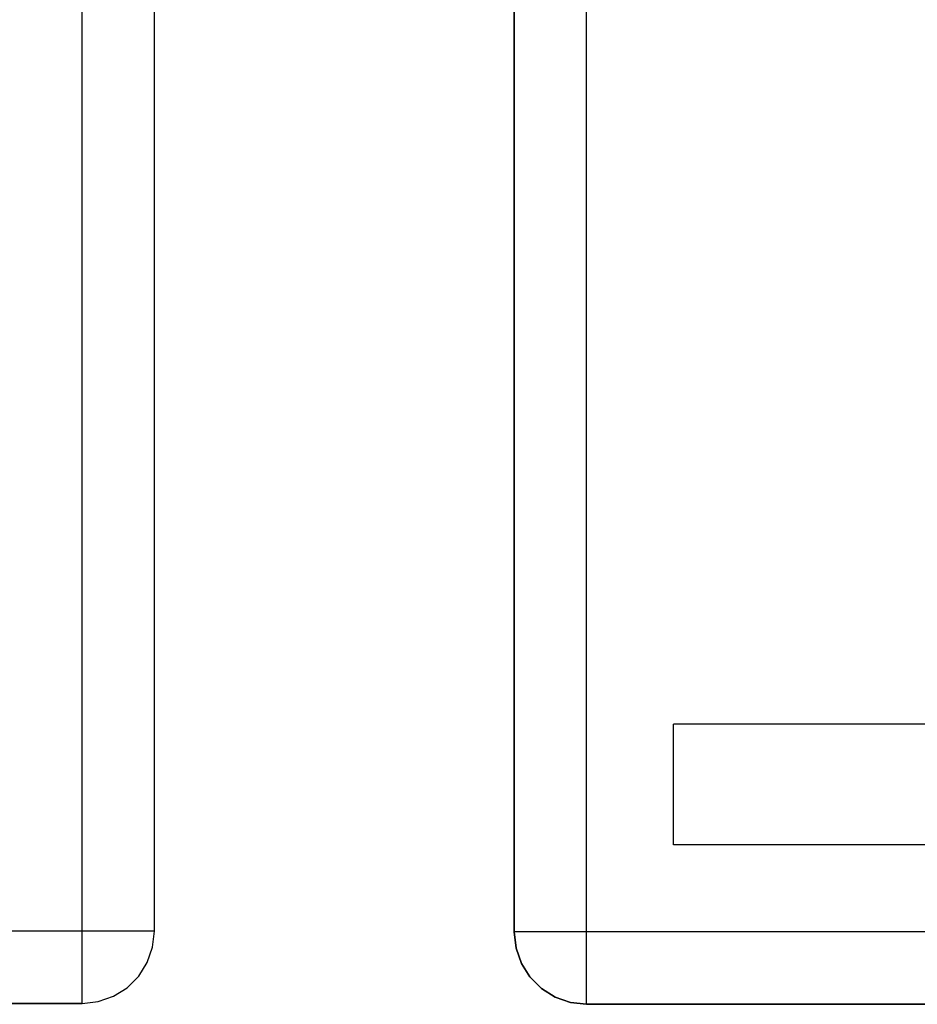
# Model space of a CAD drawing. Header units: inches. Extents: x 0 to 474, y -297 to 0.
# Tile 293 of 303: x 271.84 to 276.81, y -145.88 to -140.44. Entities that reach past the tile are written whole.
import ezdxf

# ---------------------------------------------------------------- set-up
doc = ezdxf.new("R2010")
doc.units = ezdxf.units.IN
doc.header["$MEASUREMENT"] = 0

msp = doc.modelspace()

# ---------------------------------------------------------------- linework, layer by layer
at = {"color": 7, "true_color": 0xffffff}
for p, q in [((272.1898, -145.4798), (272.1898, -131.7798)), ((272.5898, -145.4798), (272.5898, -131.7798)), ((272.5898, -145.4798), (272.5898, -131.7798)), ((274.5798, -131.7848), (274.5798, -145.4848)), ((274.5798, -145.4848), (274.5798, -131.7848)), ((274.9798, -145.4848), (274.9798, -131.7848)), ((280.8988, -144.3368), (275.4608, -144.3368)), ((275.4608, -145.0038), (275.4608, -144.3368)), ((280.8988, -145.0038), (275.4608, -145.0038)), ((272.1898, -145.4798), (265.7898, -145.4798)), ((272.1898, -145.5688), (272.1898, -145.4798)), ((272.2788, -145.4798), (272.1898, -145.4798)), ((272.3638, -145.4798), (272.2788, -145.4798)), ((272.4388, -145.4798), (272.3638, -145.4798)), ((272.5028, -145.4798), (272.4388, -145.4798)), ((272.5498, -145.4798), (272.5028, -145.4798)), ((272.5798, -145.4798), (272.5498, -145.4798)), ((272.5798, -145.5688), (272.5898, -145.4798)), ((272.5798, -145.5688), (272.5898, -145.4798)), ((272.5898, -145.4798), (272.5798, -145.4798)), ((274.5798, -145.4848), (274.5898, -145.5738)), ((274.5898, -145.5738), (274.5798, -145.4848)), ((274.5898, -145.4848), (274.5798, -145.4848)), ((274.6198, -145.4848), (274.5898, -145.4848)), ((274.6668, -145.4848), (274.6198, -145.4848)), ((274.7308, -145.4848), (274.6668, -145.4848)), ((274.8058, -145.4848), (274.7308, -145.4848)), ((274.8908, -145.4848), (274.8058, -145.4848)), ((274.9798, -145.4848), (274.8908, -145.4848)), ((274.9798, -145.5738), (274.9798, -145.4848)), ((281.3798, -145.4848), (274.9798, -145.4848)), ((272.1898, -145.6538), (272.1898, -145.5688)), ((272.5498, -145.6538), (272.5798, -145.5688)), ((272.5498, -145.6538), (272.5798, -145.5688)), ((274.5898, -145.5738), (274.6198, -145.6588)), ((274.6198, -145.6588), (274.5898, -145.5738)), ((274.9798, -145.6588), (274.9798, -145.5738)), ((272.1898, -145.7288), (272.1898, -145.6538)), ((272.5028, -145.7288), (272.5498, -145.6538)), ((272.5028, -145.7288), (272.5498, -145.6538)), ((274.6198, -145.6588), (274.6668, -145.7338)), ((274.6668, -145.7338), (274.6198, -145.6588)), ((274.9798, -145.7338), (274.9798, -145.6588)), ((272.1898, -145.7928), (272.1898, -145.7288)), ((272.4388, -145.7928), (272.5028, -145.7288)), ((272.4388, -145.7928), (272.5028, -145.7288)), ((274.6668, -145.7338), (274.7308, -145.7978)), ((274.7308, -145.7978), (274.6668, -145.7338)), ((274.9798, -145.7978), (274.9798, -145.7338)), ((272.1898, -145.8398), (272.1898, -145.7928)), ((272.1898, -145.8698), (272.1898, -145.8398)), ((272.2788, -145.8698), (272.3638, -145.8398)), ((272.2788, -145.8698), (272.3638, -145.8398)), ((272.3638, -145.8398), (272.4388, -145.7928)), ((272.3638, -145.8398), (272.4388, -145.7928)), ((274.7308, -145.7978), (274.8058, -145.8448)), ((274.8058, -145.8448), (274.7308, -145.7978)), ((274.9798, -145.8448), (274.9798, -145.7978)), ((265.7898, -145.8798), (272.1898, -145.8798)), ((272.1898, -145.8798), (265.7898, -145.8798)), ((272.1898, -145.8798), (272.2788, -145.8698)), ((272.1898, -145.8798), (272.2788, -145.8698)), ((272.1898, -145.8798), (272.1898, -145.8698)), ((274.8058, -145.8448), (274.8908, -145.8748)), ((274.8908, -145.8748), (274.8058, -145.8448)), ((274.8908, -145.8748), (274.9798, -145.8848)), ((274.9798, -145.8848), (274.8908, -145.8748)), ((274.9798, -145.8748), (274.9798, -145.8448)), ((274.9798, -145.8848), (274.9798, -145.8748)), ((274.9798, -145.8848), (281.3798, -145.8848)), ((281.3798, -145.8848), (274.9798, -145.8848))]:
    msp.add_line(p, q, dxfattribs=at)
at = {"color": 18, "true_color": 0x000000}
for p, q in [((272.1898, -145.4798), (272.1898, -131.7798)), ((272.5898, -145.4798), (272.5898, -131.7798)), ((272.5898, -145.4798), (272.5898, -131.7798)), ((274.5798, -131.7848), (274.5798, -145.4848)), ((274.5798, -145.4848), (274.5798, -131.7848)), ((274.9798, -145.4848), (274.9798, -131.7848)), ((280.8988, -144.3368), (275.4608, -144.3368)), ((275.4608, -145.0038), (275.4608, -144.3368)), ((280.8988, -145.0038), (275.4608, -145.0038)), ((272.1898, -145.4798), (265.7898, -145.4798)), ((272.1898, -145.5688), (272.1898, -145.4798)), ((272.2788, -145.4798), (272.1898, -145.4798)), ((272.3638, -145.4798), (272.2788, -145.4798)), ((272.4388, -145.4798), (272.3638, -145.4798)), ((272.5028, -145.4798), (272.4388, -145.4798)), ((272.5498, -145.4798), (272.5028, -145.4798)), ((272.5798, -145.4798), (272.5498, -145.4798)), ((272.5798, -145.5688), (272.5898, -145.4798)), ((272.5798, -145.5688), (272.5898, -145.4798)), ((272.5898, -145.4798), (272.5798, -145.4798)), ((274.5798, -145.4848), (274.5898, -145.5738)), ((274.5898, -145.5738), (274.5798, -145.4848)), ((274.5898, -145.4848), (274.5798, -145.4848)), ((274.6198, -145.4848), (274.5898, -145.4848)), ((274.6668, -145.4848), (274.6198, -145.4848)), ((274.7308, -145.4848), (274.6668, -145.4848)), ((274.8058, -145.4848), (274.7308, -145.4848)), ((274.8908, -145.4848), (274.8058, -145.4848)), ((274.9798, -145.4848), (274.8908, -145.4848)), ((274.9798, -145.5738), (274.9798, -145.4848)), ((281.3798, -145.4848), (274.9798, -145.4848)), ((272.1898, -145.6538), (272.1898, -145.5688)), ((272.5498, -145.6538), (272.5798, -145.5688)), ((272.5498, -145.6538), (272.5798, -145.5688)), ((274.5898, -145.5738), (274.6198, -145.6588)), ((274.6198, -145.6588), (274.5898, -145.5738)), ((274.9798, -145.6588), (274.9798, -145.5738)), ((272.1898, -145.7288), (272.1898, -145.6538)), ((272.5028, -145.7288), (272.5498, -145.6538)), ((272.5028, -145.7288), (272.5498, -145.6538)), ((274.6198, -145.6588), (274.6668, -145.7338)), ((274.6668, -145.7338), (274.6198, -145.6588)), ((274.9798, -145.7338), (274.9798, -145.6588)), ((272.1898, -145.7928), (272.1898, -145.7288)), ((272.4388, -145.7928), (272.5028, -145.7288)), ((272.4388, -145.7928), (272.5028, -145.7288)), ((274.6668, -145.7338), (274.7308, -145.7978)), ((274.7308, -145.7978), (274.6668, -145.7338)), ((274.9798, -145.7978), (274.9798, -145.7338)), ((272.1898, -145.8398), (272.1898, -145.7928)), ((272.1898, -145.8698), (272.1898, -145.8398)), ((272.2788, -145.8698), (272.3638, -145.8398)), ((272.2788, -145.8698), (272.3638, -145.8398)), ((272.3638, -145.8398), (272.4388, -145.7928)), ((272.3638, -145.8398), (272.4388, -145.7928)), ((274.7308, -145.7978), (274.8058, -145.8448)), ((274.8058, -145.8448), (274.7308, -145.7978)), ((274.9798, -145.8448), (274.9798, -145.7978)), ((265.7898, -145.8798), (272.1898, -145.8798)), ((272.1898, -145.8798), (265.7898, -145.8798)), ((272.1898, -145.8798), (272.2788, -145.8698)), ((272.1898, -145.8798), (272.2788, -145.8698)), ((272.1898, -145.8798), (272.1898, -145.8698)), ((274.8058, -145.8448), (274.8908, -145.8748)), ((274.8908, -145.8748), (274.8058, -145.8448)), ((274.8908, -145.8748), (274.9798, -145.8848)), ((274.9798, -145.8848), (274.8908, -145.8748)), ((274.9798, -145.8748), (274.9798, -145.8448)), ((274.9798, -145.8848), (274.9798, -145.8748)), ((274.9798, -145.8848), (281.3798, -145.8848)), ((281.3798, -145.8848), (274.9798, -145.8848))]:
    msp.add_line(p, q, dxfattribs=at)

doc.saveas('drawing.dxf')
